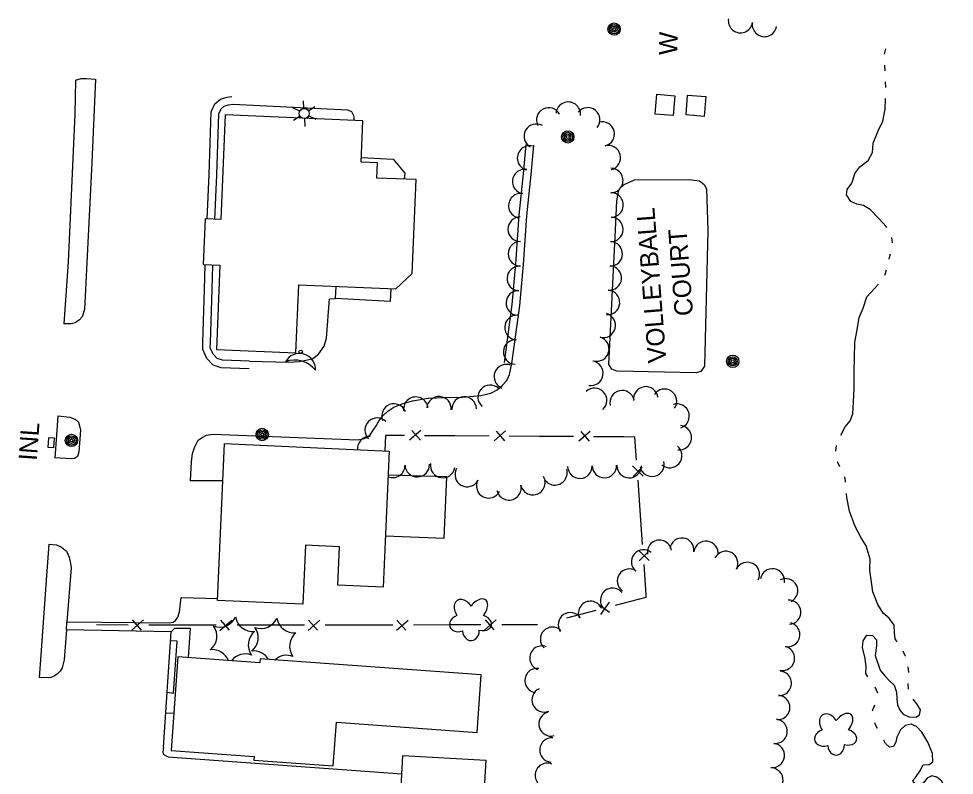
# Model space of a CAD drawing. Extents: x 189384 to 193282, y 256970 to 260388.
# Drawn here: x 191057.8 to 191363.8, y 260140.2 to 260387.5 of the extents above; entities that cross this region are included whole.
import ezdxf

# ---------------------------------------------------------------- set-up
doc = ezdxf.new("R2010")
doc.units = 0
for name, color, linetype in [('E_DWY', 7, 'Continuous'), ('E_LAND_Vegetation', 7, 'Continuous'), ('E_MISCPROP', 7, 'Continuous'), ('E_MISCPROP_HvyDash', 7, 'Continuous'), ('E_MISCPROP_HvyLine', 7, 'Continuous'), ('E_MISCPROP_Railing', 7, 'Continuous'), ('E_MISCPROP_Solid', 7, 'Continuous'), ('E_PATH_Sidewalk', 7, 'Continuous'), ('E_RDWY', 7, 'Continuous'), ('E_WTR', 7, 'Continuous')]:
    doc.layers.add(name, color=color, linetype=linetype)

# ---------------------------------------------------------------- blocks, each defined once
blk = doc.blocks.new('INLT')
at = {"layer": 'E_MISCPROP_Railing'}
blk.add_lwpolyline([(3, -2), (3, 0), (0, 0), (0, -2), (3, -2)], dxfattribs=at)
blk = doc.blocks.new('INL')
at = {"layer": 'E_MISCPROP_Railing'}
blk.add_text('INL', height=6, rotation=0, dxfattribs=at).set_placement((-5.79, -2.75))
blk = doc.blocks.new('POLE')
at = {"layer": 'E_MISCPROP'}
for radius in [2.02, 1.51, 1.01, 0.504]:
    blk.add_circle((0.03, -0.09), radius, dxfattribs=at)
blk = doc.blocks.new('LTP')
at = {"layer": 'E_MISCPROP'}
for p, q in [((-0.78, 1.46), (-1.98, 3.76)), ((0.86, 1.37), (2.22, 3.6)), ((-1.61, 0.09), (-4.22, 0.17)), ((1.66, 0), (4.18, -0.06)), ((-0.86, -1.4), (-2.22, -3.59)), ((0.78, -1.44), (2.02, -3.62))]:
    blk.add_line(p, q, dxfattribs=at)
blk.add_circle((0.02, 0.01), 1.64, dxfattribs=at)
blk = doc.blocks.new('SDSH')
at = {"layer": 'E_MISCPROP_Solid'}
blk.add_circle((0.03, 0.01), 0.562, dxfattribs=at)
for centre, radius, start, end in [((-11.02, 2.94), 8.55, 302.6556, 15.6397), ((-5.68, 0.91), 5.22, 262, 56.2984)]:
    blk.add_arc(centre, radius, start, end, dxfattribs=at)
blk = doc.blocks.new('WAL_1')
at = {"layer": 'E_MISCPROP_Railing'}
blk.add_text('W', height=6, rotation=0.0001, dxfattribs=at).set_placement((-2.3, -3.01))
blk = doc.blocks.new('POLE_1')
at = {"layer": 'E_MISCPROP'}
for radius in [2.02, 1.51, 1.01, 0.504]:
    blk.add_circle((0.03, -0.09), radius, dxfattribs=at)
blk = doc.blocks.new('TREE')
at = {"layer": 'E_LAND_Vegetation'}
for centre, major_axis, ratio in [((-1.07, 3.38), (0.91, -3.32), 0.782863), ((2.88, 1.66), (-3.52, -1.95), 0.691916), ((-3.74, -0.07), (3.29, -0.08), 0.832022), ((-1.48, -3.66), (1.2, 3.24), 0.716896), ((2.54, -2.64), (-3.34, 3.06), 0.560249)]:
    blk.add_ellipse(centre, major_axis=major_axis, ratio=ratio, start_param=1.570796, end_param=4.712389, dxfattribs=at)

msp = doc.modelspace()

# ---------------------------------------------------------------- linework, layer by layer
at = {"layer": 'E_DWY'}
for points in [[(191076.34, 260367.4), (191078.28, 260367.95), (191079.95, 260367.97), (191082.95, 260367.75), (191081.73, 260340.47), (191079.31, 260292.46), (191078.53, 260290.06), (191077.75, 260289.04), (191076.25, 260288.1), (191074.97, 260287.76), (191072.59, 260287.74)], [(191119.47, 260322.04), (191120.08, 260336.62), (191120.75, 260357.07), (191122.01, 260359.68), (191123.82, 260361.19), (191125.95, 260361.84), (191127.58, 260362.05)], [(191121.97, 260321.94), (191122.58, 260336.53), (191123.23, 260356.46), (191124.03, 260358.1), (191125.04, 260358.94), (191126.47, 260359.39), (191127.89, 260359.57)], [(191127.89, 260359.57), (191165.39, 260357.72), (191166.68, 260357.19), (191167.32, 260355.87), (191167.45, 260355.23), (191167.42, 260354.3)], [(191216.68, 260275.11), (191219.2, 260294.08), (191220.43, 260307.37), (191221.51, 260323.3), (191222.91, 260336.84), (191223.78, 260346.41)], [(191219.16, 260274.78), (191221.68, 260293.8), (191222.92, 260307.17), (191224, 260323.09), (191225.4, 260336.6), (191226.27, 260346.18)], [(191253.03, 260318.5), (191253.5, 260327.98), (191254.01, 260331.01), (191254.49, 260332.07), (191255.89, 260333.37), (191259.23, 260334.85), (191277.01, 260334.97), (191280.47, 260334.5), (191282.03, 260333.35), (191282.74, 260331.96), (191283.2, 260318.21)], [(191283.2, 260318.21), (191282.16, 260273.96), (191280.95, 260272.25), (191279.4, 260271.73), (191253.49, 260272.29), (191251.83, 260273), (191250.81, 260274.5), (191253.03, 260318.5)], [(191133.18, 260273.06), (191124.07, 260273.45), (191121.4, 260274.26), (191119.33, 260276.4), (191117.99, 260279.42), (191118, 260281.74), (191118.6, 260299.04), (191118.82, 260307.12)], [(191133.29, 260275.56), (191124.5, 260275.93), (191122.75, 260276.46), (191121.44, 260277.82), (191120.49, 260279.95), (191120.5, 260281.69), (191121.1, 260298.96), (191121.32, 260307.01)], [(191133.29, 260275.56), (191146.18, 260275.26), (191149.65, 260275.45), (191152.28, 260276), (191153.98, 260276.45), (191155.88, 260277.87), (191157.73, 260280.51), (191158.49, 260283.13), (191159.43, 260296), (191161.39, 260296.02)], [(191197.18, 260263.7), (191202.97, 260263.77), (191208.93, 260264.3), (191212.25, 260265.14), (191214.32, 260266.26), (191216.01, 260267.68), (191217.43, 260269.26), (191218.32, 260271.26), (191219.16, 260274.78)], [(191124.61, 260236.47), (191113.99, 260236.42), (191114.35, 260242.69), (191114.71, 260245.39), (191115.46, 260247.61), (191116.57, 260249.7), (191117.78, 260250.67), (191119.29, 260251.38), (191121.3, 260251.69), (191124.09, 260251.56), (191168.71, 260249.91), (191170.44, 260250.19), (191171.64, 260250.65), (191172.75, 260251.49), (191173.7, 260252.77), (191174.73, 260254.46), (191175.75, 260256.2), (191176.97, 260257.67), (191178.58, 260259.19), (191180.49, 260260.56), (191183.27, 260261.62), (191186.58, 260262.56), (191191.76, 260263.46)], [(191191.76, 260263.46), (191197.18, 260263.7)], [(191070.57, 260257.73), (191074.5, 260257.28), (191076.3, 260256.59), (191077.34, 260255.67), (191077.74, 260254.47), (191078.03, 260252.98), (191077.48, 260245.95), (191077.04, 260244.46), (191076.02, 260243.78), (191074.94, 260243.6), (191069.62, 260243.97)], [(191067.63, 260215.77), (191070.13, 260215.55), (191071.85, 260214.75), (191073.45, 260213.43), (191074.36, 260211.54), (191074.79, 260209.43), (191074.93, 260207.97), (191073.52, 260190.33), (191107.14, 260190), (191108.36, 260190.29), (191109.05, 260190.75), (191109.91, 260191.85), (191110.41, 260193.66), (191110.92, 260198.35), (191122.87, 260198.03)], [(191105.13, 260149.38), (191107.65, 260187.05), (191073.49, 260187.72), (191072.67, 260177.95), (191072.02, 260175.34), (191071.39, 260174.26), (191070.46, 260173.32), (191069.39, 260172.65), (191068.35, 260172.21), (191067.41, 260172.07), (191064.49, 260172.12)], [(191105.13, 260149.38), (191104.98, 260147.77), (191105.12, 260147.06), (191105.81, 260146.69), (191106.73, 260146.2), (191183.15, 260140.66)]]:
    msp.add_lwpolyline(points, dxfattribs=at)
at = {"layer": 'E_LAND_Vegetation'}
for centre, radius, start, end in [((191293.89, 260386.88), 3.97, 170.7608, 350.7608), ((191301.73, 260385.61), 3.97, 170.7608, 350.7608), ((191237.57, 260356.3), 4.01, 354.3923, 174.3923), ((191231.21, 260354.45), 4.01, 27.945, 207.945), ((191243.95, 260354.45), 4.01, 321.1527, 141.1527), ((191227.11, 260349.1), 4.01, 59.9672, 239.9672), ((191248.67, 260349.85), 4.01, 284.4408, 104.4408), ((191224.92, 260341.98), 4.01, 75.7938, 255.7938), ((191250.67, 260342.09), 4.01, 284.4408, 104.4408), ((191223.33, 260334.3), 4.01, 80.7307, 260.7307), ((191251.49, 260334.63), 4.01, 270.5786, 90.5786), ((191222.04, 260326.39), 4.01, 80.7307, 260.7307), ((191251.57, 260326.62), 4.01, 270.5786, 90.5786), ((191221.87, 260318.71), 4.01, 90.412, 270.412), ((191251.51, 260318.67), 4.01, 268.5626, 88.5626), ((191221.93, 260310.7), 4.01, 90.412, 270.412), ((191251.31, 260310.66), 4.01, 268.5626, 88.5626), ((191221.58, 260302.6), 4.01, 87.4457, 267.4457), ((191250.97, 260302.75), 4.01, 265.8563, 85.8563), ((191221.22, 260294.59), 4.01, 87.4457, 267.4457), ((191250.39, 260294.76), 4.01, 265.8563, 85.8563), ((191220.79, 260286.58), 4.01, 86.9224, 266.9224), ((191249.02, 260287.27), 4.01, 254.8453, 74.8453), ((191246.92, 260279.54), 4.01, 254.7368, 74.7368), ((191220.37, 260278.58), 4.01, 86.9224, 266.9224), ((191217.33, 260270.53), 4.01, 68.5374, 248.5374), ((191244.97, 260271.59), 4.01, 260.1521, 80.1521), ((191212.04, 260263.76), 4.01, 48.2156, 228.2156), ((191246.19, 260262.74), 4.01, 312.7373, 132.7373), ((191255.18, 260262), 4.01, 12.6274, 192.6274), ((191262.93, 260263.24), 4.01, 7.8249, 187.8249), ((191269.06, 260262.45), 4.01, 325.843, 145.843), ((191180.57, 260257.64), 4.01, 21.4507, 201.4507), ((191187.71, 260259.87), 4.01, 6.8095, 186.8095), ((191195.29, 260259.99), 4.01, 354.9685, 174.9685), ((191203.51, 260259.93), 4.01, 1.5957, 181.5957), ((191273.15, 260257.58), 4.01, 287.6685, 107.6685), ((191175.07, 260253.02), 4.01, 44.1591, 224.1591), ((191273.88, 260250.57), 4.01, 263.4937, 83.4937), ((191172.66, 260246.99), 4.01, 88.003, 184.6496), ((191270.75, 260244.74), 4.01, 229.7819, 49.7819), ((191180.17, 260241.51), 4.01, 247.3303, 1.6887), ((191188.18, 260241.75), 4.01, 181.6887, 1.6887), ((191196.51, 260241.46), 4.01, 170.8275, 350.8275), ((191204.53, 260238.53), 4.01, 150.7288, 330.7288), ((191233.2, 260239.08), 4.01, 196.1839, 16.1839), ((191241.38, 260241.24), 4.01, 181.5121, 1.5121), ((191249.39, 260241.46), 4.01, 181.5121, 1.5121), ((191257.51, 260241.44), 4.01, 178.268, 358.268), ((191264.97, 260241.89), 4.01, 192.8924, 12.8924), ((191211.56, 260234.83), 4.01, 152.7691, 332.7691), ((191218.17, 260234.15), 4.01, 192.3885, 12.3885), ((191225.99, 260235.87), 4.01, 192.3885, 12.3885), ((191267.41, 260213.13), 3.97, 8.9225, 188.9225), ((191274.74, 260213.8), 3.97, 352.6295, 172.6295), ((191282.62, 260212.78), 3.97, 352.6295, 172.6295), ((191262.2, 260209.94), 3.97, 50.5033, 230.5033), ((191289.09, 260209.47), 3.97, 332.4474, 152.4474), ((191296.19, 260205.86), 3.97, 333.502, 153.502), ((191257.59, 260203.71), 3.97, 55.9434, 235.9434), ((191304.34, 260203.74), 3.97, 350.6256, 170.6256), ((191308.7, 260200.52), 3.97, 297.0396, 117.0396), ((191252.06, 260197.43), 3.97, 40.4959, 220.4959), ((191244.83, 260193.14), 3.97, 23.2889, 203.2889), ((191309.7, 260193.53), 3.97, 273.2471, 93.2471), ((191123.57, 260194.36), 5.72, 249.6747, 335.4396), ((191134.42, 260192.94), 5.72, 189.6747, 275.4396), ((191137.09, 260193.92), 5.72, 249.6747, 335.4396), ((191147.94, 260192.5), 5.72, 189.6747, 275.4396), ((191238.25, 260189.43), 3.97, 34.1185, 214.1185), ((191116.92, 260185.67), 5.72, 309.6747, 35.4396), ((191130.44, 260185.23), 5.72, 309.6747, 35.4396), ((191232.41, 260184.69), 3.97, 45.8113, 225.8113), ((191309.37, 260186.18), 3.97, 257.443, 77.443), ((191138.62, 260182.84), 5.72, 129.6747, 215.4396), ((191152.14, 260182.4), 5.72, 129.6747, 215.4396), ((191228.93, 260178.53), 3.97, 68.41, 248.41), ((191307.65, 260178.42), 3.97, 257.443, 77.443), ((191121.12, 260175.57), 5.72, 22.1118, 95.4396), ((191131.97, 260174.15), 5.72, 69.6747, 142.3314), ((191134.64, 260175.13), 5.72, 30.5286, 95.4396), ((191145.49, 260173.71), 5.72, 69.6747, 133.1041), ((191227.35, 260171.18), 3.97, 80.6478, 260.6478), ((191306.63, 260170.29), 3.97, 266.34, 86.34), ((191229.65, 260164.85), 3.97, 113.5641, 293.5641), ((191306.12, 260162.36), 3.97, 266.34, 86.34), ((191231.92, 260156.98), 3.97, 105.5138, 285.5138), ((191305.25, 260154.57), 3.97, 263.3326, 83.3326), ((191232.2, 260148.5), 3.97, 85.668, 265.668), ((191304.33, 260146.68), 3.97, 263.3326, 83.3326), ((191230.71, 260140.2), 3.97, 67.434, 247.434), ((191303.86, 260138.65), 3.97, 266.6897, 86.6897)]:
    msp.add_arc(centre, radius, start, end, dxfattribs=at)
at = {"layer": 'E_MISCPROP_HvyDash'}
for points in [[(191169.93, 260342.11), (191180.3, 260341.64), (191184.15, 260337.02), (191183.93, 260335.07)], [(191179.58, 260299.26), (191179.3, 260295.12), (191161.39, 260296.02), (191161.63, 260300.01)], [(191177.75, 260218.43), (191197.01, 260217.73), (191197.86, 260237.76), (191178.65, 260238.28)]]:
    msp.add_lwpolyline(points, dxfattribs=at)
at = {"layer": 'E_MISCPROP_HvyLine'}
for points in [[(191125.34, 260356.05), (191123.91, 260321.86), (191123.91, 260321.86), (191123.91, 260321.86), (191118.8, 260322.07), (191118.8, 260322.07), (191118.17, 260307.14), (191118.17, 260307.14), (191123.64, 260306.91), (191122.49, 260279.43), (191122.49, 260279.43), (191148.47, 260278.35), (191148.47, 260278.35), (191149.4, 260300.52), (191149.4, 260300.52), (191149.4, 260300.52), (191181.13, 260299.2), (191181.13, 260299.2), (191186.54, 260304.22), (191187.79, 260334.91), (191187.79, 260334.91), (191174.93, 260335.44), (191174.93, 260335.44), (191174.93, 260335.44), (191175.14, 260340.41), (191175.14, 260340.41), (191169.87, 260340.62), (191169.87, 260340.62), (191170.42, 260354.18), (191170.42, 260354.18)], [(191122.84, 260197.36), (191122.84, 260197.36), (191125.16, 260248.64), (191125.16, 260248.64), (191179.01, 260246.2), (191176.99, 260201.67), (191176.99, 260201.67), (191176.99, 260201.67), (191162.23, 260202.33), (191162.8, 260214.91), (191162.8, 260214.91), (191151.59, 260215.42), (191151.59, 260215.42), (191150.72, 260196.1), (191150.72, 260196.1), (191150.72, 260196.1)], [(191209.13, 260173), (191136.81, 260178.23), (191136.81, 260178.23), (191136.72, 260176.98), (191136.72, 260176.98), (191136.72, 260176.98), (191109.86, 260178.92), (191109.86, 260178.92), (191107.64, 260148.32), (191134.82, 260146.35), (191134.82, 260146.35), (191134.82, 260146.35), (191134.73, 260145.18), (191160.69, 260143.3), (191160.69, 260143.3), (191161.72, 260157.52), (191161.72, 260157.52), (191207.77, 260154.19), (191207.77, 260154.19), (191207.77, 260154.19)], [(191183.49, 260146.71), (191210.58, 260145.18), (191210.58, 260145.18), (191210.58, 260145.18), (191209.52, 260126.48), (191209.52, 260126.48), (191182.43, 260128.01), (191183.49, 260146.71)]]:
    msp.add_lwpolyline(points, close=True, dxfattribs=at)
at = {"layer": 'E_MISCPROP_Railing'}
for p, q in [((191189.4, 260252.94), (191185.69, 260249.74)), ((191189.21, 260249.72), (191186.45, 260252.89)), ((191217.06, 260252.77), (191213.35, 260249.57)), ((191216.87, 260249.55), (191214.11, 260252.72)), ((191244.72, 260252.6), (191241.01, 260249.4)), ((191244.53, 260249.38), (191241.77, 260252.55)), ((191262.03, 260237.96), (191258.57, 260241.41)), ((191258.81, 260237.9), (191261.76, 260240.89)), ((191263.99, 260210.37), (191260.52, 260213.82)), ((191260.77, 260210.31), (191263.71, 260213.3)), ((191247.63, 260195.94), (191251.1, 260193.58)), ((191248.26, 260192.78), (191251.04, 260196.82)), ((191094.77, 260187.62), (191098.62, 260190.97)), ((191094.95, 260190.98), (191097.84, 260187.69)), ((191123.62, 260187.58), (191127.48, 260190.93)), ((191123.8, 260190.94), (191126.7, 260187.65)), ((191181.34, 260187.6), (191185.18, 260190.96)), ((191181.51, 260190.95), (191184.42, 260187.68)), ((191210.2, 260187.69), (191214.04, 260191.06)), ((191210.37, 260191.04), (191213.27, 260187.77)), ((191152.48, 260187.55), (191156.33, 260190.9)), ((191152.66, 260190.9), (191155.55, 260187.61))]:
    msp.add_line(p, q, dxfattribs=at)
for points in [[(191184.01, 260251.24), (191177.78, 260251.28), (191177.6, 260246.27)], [(191200.43, 260251.14), (191190.54, 260251.2)], [(191211.67, 260251.07), (191200.43, 260251.14)], [(191228.09, 260250.97), (191218.2, 260251.03)], [(191239.33, 260250.9), (191228.09, 260250.97)], [(191255.75, 260250.8), (191245.86, 260250.86)], [(191259.93, 260243.21), (191259.39, 260250.78), (191255.75, 260250.8)], [(191261.09, 260226.83), (191260.39, 260236.69)], [(191261.89, 260215.62), (191261.09, 260226.83)], [(191263.05, 260199.24), (191262.35, 260209.1)], [(191253.05, 260195.8), (191263.11, 260198.39), (191263.05, 260199.24)], [(191237.14, 260191.7), (191246.72, 260194.17)], [(191083.26, 260189.44), (191093.57, 260189.42)], [(191100.39, 260189.42), (191112.11, 260189.4)], [(191112.11, 260189.4), (191122.43, 260189.39)], [(191129.24, 260189.38), (191140.97, 260189.36)], [(191140.97, 260189.36), (191151.28, 260189.35)], [(191158.1, 260189.34), (191161.33, 260189.34), (191169.82, 260189.36)], [(191169.82, 260189.36), (191180.14, 260189.4)], [(191186.95, 260189.42), (191198.68, 260189.45)], [(191198.68, 260189.45), (191208.99, 260189.49)], [(191215.81, 260189.51), (191227.54, 260189.54)]]:
    msp.add_lwpolyline(points, dxfattribs=at)
at = {"layer": 'E_PATH_Sidewalk'}
for points in [[(191266.02, 260356.32), (191266.53, 260362.81), (191272.45, 260362.34), (191271.94, 260355.85)], [(191276.1, 260356.07), (191276.62, 260362.56), (191282.54, 260362.09), (191282.03, 260355.61)]]:
    msp.add_lwpolyline(points, close=True, dxfattribs=at)
for points in [[(191073.49, 260187.72), (191073.52, 260190.33)], [(191107.65, 260187.05), (191108.93, 260188.34), (191113.94, 260188.3), (191113.25, 260178.67)], [(191106.33, 260167.33), (191108.49, 260167.08), (191109.64, 260184.09), (191107.45, 260184.12)], [(191105.88, 260160.62), (191108.52, 260160.52)]]:
    msp.add_lwpolyline(points, dxfattribs=at)
at = {"layer": 'E_RDWY'}
for points in [[(191076.34, 260367.4), (191076.19, 260356.34), (191073.96, 260308.03), (191072.59, 260287.74)], [(191070.57, 260257.73), (191070.14, 260251.41), (191069.62, 260243.97)], [(191067.63, 260215.77), (191066.9, 260205.44), (191064.81, 260176.48), (191064.49, 260172.12)]]:
    msp.add_lwpolyline(points, dxfattribs=at)
at = {"layer": 'E_WTR'}
for points in [[(191340.97, 260375.92), (191340.97, 260375.96), (191341.43, 260377.68)], [(191341.22, 260370.48), (191341.12, 260372.1), (191341.11, 260372.29)], [(191341.42, 260365.03), (191341.37, 260366.85)], [(191332, 260337.84), (191332.93, 260339.15), (191335.65, 260341.2), (191337.09, 260343.82), (191337.28, 260346.85), (191338.95, 260350.84), (191340.42, 260354.04), (191341.22, 260357.95), (191341.34, 260361.4)], [(191341.75, 260319.22), (191341.57, 260319.55), (191339.18, 260322.2), (191336.28, 260325.18), (191334.11, 260326.46), (191332.02, 260326.91), (191330.02, 260327.76), (191328.59, 260329.93), (191328.8, 260331.74), (191330.31, 260333.72), (191331.47, 260337.1), (191332, 260337.84)], [(191343.6, 260314.21), (191343.4, 260316.01)], [(191342.56, 260308.91), (191342.8, 260309.91), (191343.01, 260310.67)], [(191341.14, 260303.66), (191341.69, 260305.39)], [(191331.18, 260276.56), (191331.31, 260281.75), (191332.09, 260285.87), (191332.76, 260289.82), (191334.03, 260292.9), (191335.24, 260296.63), (191338.9, 260300.69), (191339.07, 260300.84)], [(191326.68, 260251.34), (191328.18, 260254.08), (191329.74, 260256.06), (191330.65, 260258.33), (191330.92, 260262.32), (191331.11, 260266.7), (191331.14, 260272.67), (191331.18, 260276.37), (191331.18, 260276.56)], [(191325.14, 260246.2), (191325.31, 260248.01)], [(191326.41, 260241.03), (191325.73, 260242.47), (191325.66, 260242.69)], [(191328.27, 260235.98), (191328.24, 260236.31), (191327.99, 260237.78)], [(191336.2, 260207.62), (191336.36, 260210.87), (191335.07, 260215.23), (191333.42, 260217.86), (191331.41, 260221.54), (191329.58, 260226.51), (191328.71, 260231.04), (191328.59, 260232.36)], [(191345.14, 260183.8), (191344.54, 260184.77), (191344.25, 260186.79), (191344.15, 260189.26), (191342.53, 260191.55), (191340.59, 260193.15), (191338.84, 260195.98), (191337.17, 260200.22), (191336.18, 260207.27), (191336.2, 260207.62)], [(191335.52, 260172.44), (191334.91, 260173.43), (191335.04, 260175.67), (191334.66, 260178.33), (191333.87, 260181.96), (191334.06, 260184.11), (191335.27, 260185.97), (191337.1, 260185.93), (191338.42, 260184.44), (191338.44, 260182.48), (191338, 260179.39), (191339.59, 260174.62), (191341.08, 260172.72)], [(191347.85, 260179.11), (191347.82, 260179.21), (191347.12, 260180.78)], [(191348.95, 260173.81), (191348.97, 260174), (191348.75, 260175.61)], [(191341.08, 260172.72), (191342.77, 260170.96), (191344.16, 260169.66), (191344.95, 260167.34), (191345.07, 260165.17), (191345.3, 260163.23), (191345.99, 260161.51), (191347.13, 260160.14), (191348.95, 260159.27), (191351.36, 260159.16), (191352.51, 260159.92), (191352.83, 260161.56), (191351.64, 260163.54), (191350.43, 260165.12)], [(191348.91, 260168.4), (191348.9, 260168.42), (191348.73, 260170.21)], [(191338.82, 260167.1), (191337.96, 260169.02)], [(191337.09, 260161.25), (191337.53, 260162.49), (191338, 260163.13)], [(191338.77, 260155.45), (191338.2, 260156.49), (191337.8, 260157.32)], [(191355.92, 260143.99), (191356.81, 260144.65), (191356.77, 260147.3), (191355.2, 260150.99), (191353.26, 260154.33), (191351.52, 260156.12), (191349.79, 260156.91), (191347.83, 260156.51), (191346.27, 260155.01), (191345.1, 260152.71), (191344.69, 260151.06), (191344, 260149.6), (191342.63, 260149.38), (191341.29, 260150.6), (191340.75, 260151.73)], [(191363.84, 260128.83), (191363.25, 260130.33), (191362.28, 260133.11), (191361.24, 260135.27), (191359.78, 260138.31), (191358.08, 260139.59), (191356.47, 260140.04), (191355.02, 260139.25), (191353.7, 260137.6), (191351.96, 260137.12), (191350.64, 260137.74), (191350.26, 260138.53), (191351.16, 260139.53), (191352.58, 260141.5), (191353.68, 260143.65), (191355.59, 260143.75), (191355.92, 260143.99)]]:
    msp.add_lwpolyline(points, dxfattribs=at)

# ---------------------------------------------------------------- block references
at = {"layer": 'E_LAND_Vegetation'}
for p, xscale, yscale, rotation in [((191205.36, 260191.24), 1.0000021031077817, 1.0000021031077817, 94.4633747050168), ((191324.8, 260153.84), 1.0000021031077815, 1.000002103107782, 94.46337257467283)]:
    msp.add_blockref('TREE', p, dxfattribs=dict(at, xscale=xscale, yscale=yscale, rotation=rotation))
at = {"layer": 'E_MISCPROP'}
for name, p, xscale, yscale, rotation in [('POLE', (191252.49, 260384.08), 1.0000018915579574, 1.0000018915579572, 95.09921321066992), ('LTP', (191151.23, 260356.53), 1.0000018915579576, 1.0000018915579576, 95.0992150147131), ('POLE_1', (191237.33, 260348.85), 0.9999977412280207, 0.9999977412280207, 88.95554456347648), ('POLE', (191291.28, 260275.48), 1.0000018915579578, 1.0000018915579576, 95.09921251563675), ('POLE', (191137.38, 260251.57), 1.0000018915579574, 1.0000018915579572, 95.0992152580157), ('POLE', (191074.98, 260249.62), 1.0000018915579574, 1.0000018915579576, 95.09921637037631)]:
    msp.add_blockref(name, p, dxfattribs=dict(at, xscale=xscale, yscale=yscale, rotation=rotation))
at = {"layer": 'E_MISCPROP_Railing'}
for name, p, xscale, yscale, rotation in [('WAL_1', (191270.25, 260377.95), 0.9999977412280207, 0.9999977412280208, 88.95554397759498), ('INL', (191061.41, 260248.88), 0.9999982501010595, 0.9999982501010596, 85.9893664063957), ('INLT', (191067.36, 260247.5), 0.9999982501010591, 0.9999982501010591, 85.98936630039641)]:
    msp.add_blockref(name, p, dxfattribs=dict(at, xscale=xscale, yscale=yscale, rotation=rotation))
at = {"layer": 'E_MISCPROP_Solid', "xscale": 1.0000018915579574, "yscale": 1.0000018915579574, "rotation": 95.0992150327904}
msp.add_blockref('SDSH', (191150.07, 260278.62), dxfattribs=at)

# ---------------------------------------------------------------- texts
at = {"layer": 'E_DWY'}
for s, p in [('VOLLEYBALL', (191269.7, 260275.23)), ('COURT', (191278.45, 260290.59))]:
    msp.add_text(s, height=6, rotation=94.4634, dxfattribs=at).set_placement(p)

doc.saveas('drawing.dxf')
